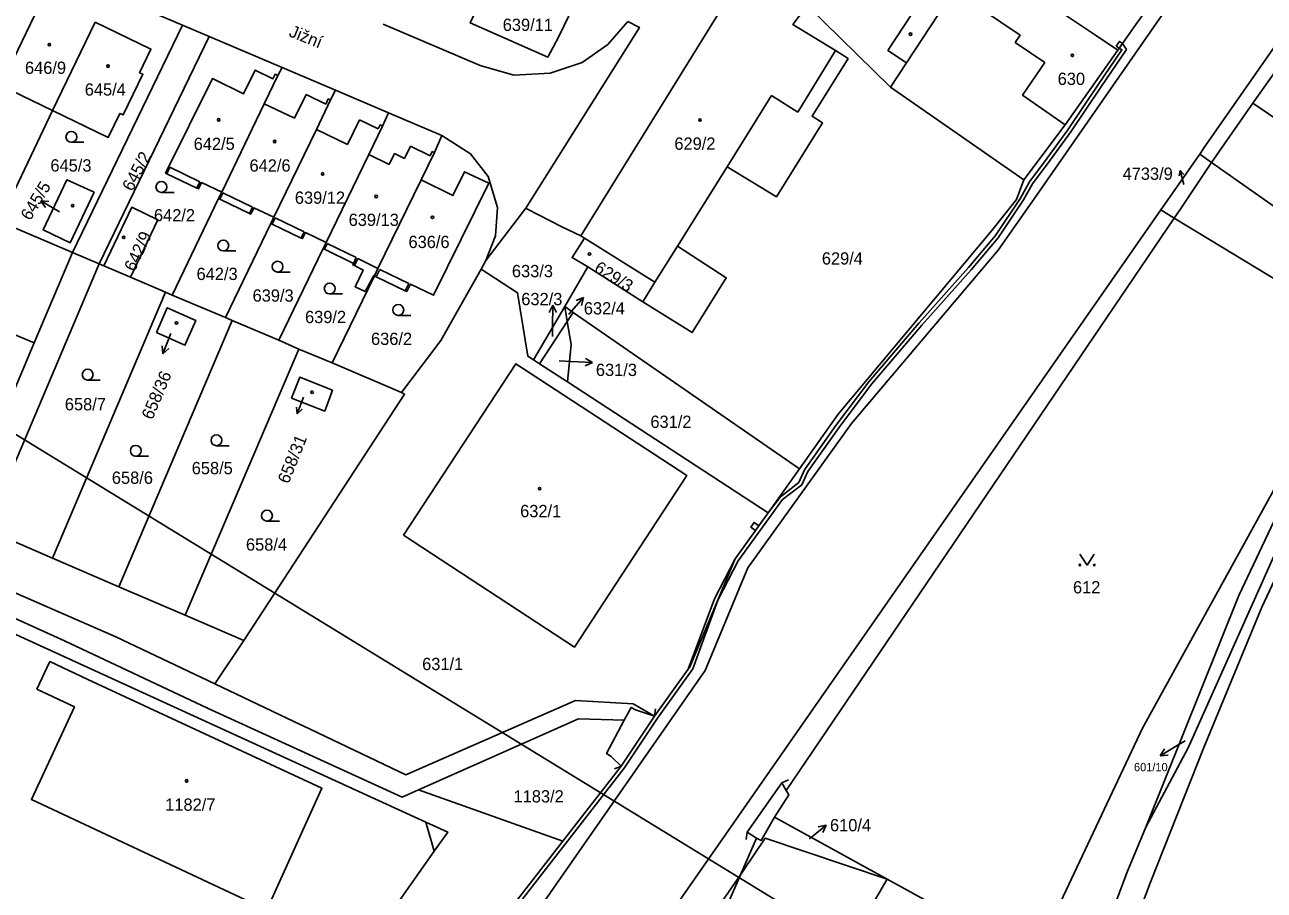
# Model space of a CAD drawing. Extents: x -756746 to -753363, y -1166406 to -1161727.
# Drawn here: x -754635.5 to -754463.8, y -1163004.1 to -1162884.2 of the extents above; entities that cross this region are included whole.
import ezdxf

# ---------------------------------------------------------------- set-up
doc = ezdxf.new("R2010")
doc.units = 0
for name, color, linetype in [('Hranice parcel', 7, 'Continuous'), ('Parcelní čísla', 7, 'Continuous'), ('Pop  PČ popisy', 7, 'Continuous'), ('Poz předměty', 7, 'Continuous'), ('Vnitřní kresba', 7, 'Continuous'), ('Věcná břemena k části', 7, 'Continuous'), ('Značky budov', 7, 'Continuous'), ('Značky kultur', 7, 'Continuous')]:
    doc.layers.add(name, color=color, linetype=linetype)

msp = doc.modelspace()

# ---------------------------------------------------------------- linework, layer by layer
at = {"layer": 'Hranice parcel'}
for p, q in [((-754537.13, -1162878.98), (-754558.48, -1162913.47)), ((-754623.79, -1162879.97), (-754613.65, -1162884.28)), ((-754527.14, -1162881.57), (-754515.61, -1162892.85)), ((-754625.76, -1162883.86), (-754631.65, -1162896.11)), ((-754613.65, -1162884.28), (-754628.87, -1162915.79)), ((-754613.65, -1162884.28), (-754609.97, -1162885.84)), ((-754609.97, -1162885.84), (-754625.19, -1162917.36)), ((-754609.97, -1162885.84), (-754599.84, -1162890.15)), ((-754458.47, -1162885.19), (-754465.41, -1162895.09)), ((-754600.45, -1162891.25), (-754599.84, -1162890.15)), ((-754599.84, -1162890.15), (-754592.46, -1162893.28)), ((-754631.65, -1162896.11), (-754638.82, -1162892.66)), ((-754592.46, -1162893.28), (-754585.1, -1162896.42)), ((-754497.12, -1162905.72), (-754515.61, -1162892.85)), ((-754631.65, -1162896.11), (-754639.01, -1162911.48)), ((-754585.1, -1162896.42), (-754577.72, -1162899.55)), ((-754465.41, -1162895.09), (-754471.14, -1162903.3)), ((-754454.82, -1162902.38), (-754465.41, -1162895.09)), ((-754472.78, -1162902.14), (-754472.16, -1162901.25)), ((-754478.17, -1162909.87), (-754472.78, -1162902.14)), ((-754471.14, -1162903.3), (-754472.78, -1162902.14)), ((-754615.06, -1162921.67), (-754608.65, -1162908.3)), ((-754608.65, -1162908.3), (-754608.22, -1162907.42)), ((-754566.08, -1162909.64), (-754571.62, -1162916.9)), ((-754511.79, -1162958.11), (-754478.17, -1162909.87)), ((-754476.3, -1162911.01), (-754478.17, -1162909.87)), ((-754639.01, -1162911.48), (-754628.87, -1162915.79)), ((-754601.41, -1162911.74), (-754607.68, -1162924.8)), ((-754601.01, -1162910.9), (-754601.41, -1162911.74)), ((-754476.3, -1162911.01), (-754450.42, -1162926.72)), ((-754558.48, -1162913.47), (-754557.96, -1162913.79)), ((-754594.18, -1162915.24), (-754600.31, -1162927.94)), ((-754594.18, -1162915.24), (-754593.77, -1162914.39)), ((-754634.17, -1162928.28), (-754628.87, -1162915.79)), ((-754628.87, -1162915.79), (-754625.19, -1162917.36)), ((-754571.62, -1162916.9), (-754572.29, -1162918.08)), ((-754658.09, -1162918.3), (-754634.17, -1162928.28)), ((-754625.19, -1162917.36), (-754624.55, -1162917.63)), ((-754620.87, -1162919.2), (-754624.55, -1162917.63)), ((-754587.08, -1162919.02), (-754592.94, -1162931.07)), ((-754557.51, -1162917.78), (-754560.72, -1162923.26)), ((-754557.51, -1162917.78), (-754549.92, -1162922.61)), ((-754620.87, -1162919.2), (-754615.98, -1162921.29)), ((-754615.98, -1162921.29), (-754631.63, -1162958.13)), ((-754615.98, -1162921.29), (-754615.06, -1162921.67)), ((-754615.06, -1162921.67), (-754607.68, -1162924.8)), ((-754565.05, -1162930.65), (-754560.72, -1162923.26)), ((-754560.72, -1162923.26), (-754559.55, -1162924.07)), ((-754560.37, -1162925.33), (-754560.72, -1162923.26)), ((-754559.55, -1162924.07), (-754560.37, -1162925.33)), ((-754559.55, -1162924.07), (-754528.21, -1162945.73)), ((-754606.76, -1162925.22), (-754622.45, -1162962.09)), ((-754607.68, -1162924.8), (-754606.76, -1162925.22)), ((-754606.76, -1162925.22), (-754600.31, -1162927.94)), ((-754560.37, -1162925.33), (-754564.2, -1162931.2)), ((-754639.34, -1162940.49), (-754634.17, -1162928.28)), ((-754597.55, -1162929.15), (-754613.26, -1162966.04)), ((-754600.31, -1162927.94), (-754597.55, -1162929.15)), ((-754597.55, -1162929.15), (-754592.94, -1162931.07)), ((-754564.2, -1162931.2), (-754565.05, -1162930.65)), ((-754592.94, -1162931.07), (-754583.3, -1162935.17)), ((-754564.2, -1162931.2), (-754560.31, -1162933.71)), ((-754560.31, -1162933.71), (-754532.56, -1162951.84)), ((-754532.56, -1162951.84), (-754528.21, -1162945.73)), ((-754631.63, -1162958.13), (-754622.45, -1162962.09)), ((-754579.95, -1162994.69), (-754650.48, -1162962.41)), ((-754622.45, -1162962.09), (-754613.26, -1162966.04)), ((-754467.38, -1162963.3), (-754480.26, -1162995.41)), ((-754613.26, -1162966.04), (-754605.17, -1162969.52)), ((-754609.15, -1162975.56), (-754605.17, -1162969.52)), ((-754597.28, -1162981.22), (-754609.15, -1162975.56)), ((-754596.95, -1162981.37), (-754597.28, -1162981.22)), ((-754560.97, -1162997.34), (-754552.91, -1162986.95)), ((-754580.97, -1162990.24), (-754560.97, -1162997.34)), ((-754516.05, -1163002.6), (-754531.65, -1162994)), ((-754480.26, -1162995.41), (-754482.85, -1163001.74)), ((-754588.32, -1163032.58), (-754560.97, -1162997.34)), ((-754598.63, -1163026.81), (-754578.79, -1162998.73)), ((-754535.75, -1163035.9), (-754516.05, -1163002.6)), ((-754495.42, -1163013.93), (-754516.05, -1163002.6))]:
    msp.add_line(p, q, dxfattribs=at)
for points in [[(-754472.16, -1162901.25), (-754436.06, -1162849.44), (-754426.03, -1162835.11), (-754394.71, -1162789.99), (-754360.87, -1162741.52), (-754323.58, -1162688.12), (-754288.84, -1162638.42), (-754262.18, -1162600.28), (-754243.12, -1162573.03)], [(-754344.97, -1162691.8), (-754350.64, -1162699.86), (-754395.29, -1162764.02), (-754444.1, -1162834.12), (-754453.03, -1162846.98), (-754495.39, -1162907.9), (-754500.7, -1162915.44), (-754521, -1162939.46), (-754535.35, -1162959.47), (-754541.27, -1162973.68), (-754591.21, -1163045.4), (-754625.95, -1163093.81), (-754636.48, -1163107.55), (-754660.7, -1163141.75)], [(-754559.04, -1162880.7), (-754560.8, -1162884.32), (-754561.59, -1162885.94), (-754563.06, -1162888.71), (-754573.79, -1162883.96), (-754569.84, -1162875.6)], [(-754515.61, -1162892.85), (-754513.39, -1162889.48), (-754508.96, -1162882.75), (-754506.8, -1162879.46), (-754503.72, -1162874.6)], [(-754503.72, -1162874.6), (-754502.1, -1162875.69), (-754500.52, -1162876.74), (-754487.07, -1162885.76), (-754484.13, -1162887.74)], [(-754631.16, -1162876.84), (-754632.93, -1162880.39), (-754638.82, -1162892.66)], [(-754477.22, -1162877.92), (-754479.73, -1162881.48), (-754480.81, -1162883.02), (-754481.87, -1162884.53), (-754484.13, -1162887.74)], [(-754549.92, -1162922.61), (-754543.07, -1162926.88), (-754538.35, -1162919.27), (-754545.1, -1162914.9), (-754538.22, -1162903.89), (-754531.4, -1162908.06), (-754525.02, -1162897.8), (-754526.47, -1162896.89), (-754521.48, -1162888.9), (-754523.2, -1162887.81), (-754529.14, -1162884.17), (-754527.14, -1162881.57)], [(-754625.76, -1162883.86), (-754618.01, -1162887.6), (-754619.59, -1162890.87), (-754619.13, -1162891.09), (-754621.86, -1162896.72), (-754622.31, -1162896.51), (-754623.92, -1162899.84), (-754631.65, -1162896.11)], [(-754551.99, -1162883.79), (-754554.74, -1162886.95), (-754558.28, -1162889.45), (-754562.75, -1162890.95), (-754567.78, -1162891.2), (-754572.43, -1162889.85), (-754585.86, -1162884.14)], [(-754566.08, -1162909.64), (-754550.36, -1162884.58), (-754551.99, -1162883.79)], [(-754497.12, -1162905.72), (-754491.43, -1162898.1), (-754484.13, -1162887.74)], [(-754608.22, -1162907.42), (-754611.01, -1162906.08), (-754611.44, -1162906.96), (-754611.67, -1162906.85), (-754615.81, -1162904.86), (-754615.99, -1162904.77), (-754609.51, -1162891.69), (-754605.19, -1162893.79), (-754603.58, -1162890.5), (-754601.12, -1162891.7), (-754600.83, -1162891.07), (-754600.45, -1162891.25)], [(-754608.22, -1162907.42), (-754602.35, -1162895.16), (-754600.45, -1162891.25)], [(-754592.46, -1162893.28), (-754593.14, -1162894.64), (-754595.11, -1162898.74), (-754601.01, -1162910.9)], [(-754593.77, -1162914.39), (-754587.86, -1162902.2), (-754585.94, -1162898.26), (-754585.1, -1162896.42)], [(-754577.72, -1162899.55), (-754578.77, -1162901.94), (-754580.61, -1162905.73)], [(-754571.62, -1162916.9), (-754570.32, -1162913.48), (-754570.02, -1162909.55), (-754571.32, -1162905.25), (-754573.75, -1162902.1), (-754577.72, -1162899.55)], [(-754471.14, -1162903.3), (-754475.41, -1162909.68), (-754476.3, -1162911.01)], [(-754445.99, -1162920.53), (-754459.07, -1162911.82), (-754471.14, -1162903.3)], [(-754580.61, -1162905.73), (-754576.19, -1162907.89), (-754574.58, -1162904.59), (-754571.23, -1162906.17), (-754578.88, -1162921.71), (-754582.09, -1162920.16), (-754582.59, -1162921.19), (-754582.79, -1162921.09), (-754586.82, -1162919.15), (-754587.08, -1162919.02)], [(-754625.88, -1162907.44), (-754629.22, -1162914.44), (-754632.95, -1162912.66), (-754629.65, -1162905.72), (-754625.88, -1162907.44)], [(-754580.61, -1162905.73), (-754586.58, -1162917.99), (-754587.08, -1162919.02)], [(-754528.21, -1162945.73), (-754522.83, -1162938.17), (-754501.56, -1162912.71), (-754498.15, -1162908.43), (-754497.12, -1162905.72)], [(-754601.01, -1162910.9), (-754603.76, -1162909.57), (-754604.19, -1162910.45), (-754604.37, -1162910.36), (-754608.49, -1162908.38), (-754608.65, -1162908.3)], [(-754624.55, -1162917.63), (-754620.65, -1162909.51), (-754617.04, -1162911.24), (-754620.87, -1162919.2)], [(-754558.48, -1162913.47), (-754561.12, -1162912.21), (-754565.94, -1162909.71), (-754566.08, -1162909.64)], [(-754593.77, -1162914.39), (-754596.62, -1162913.01), (-754597.03, -1162913.85), (-754597.2, -1162913.77), (-754601.23, -1162911.83), (-754601.41, -1162911.74)], [(-754476.3, -1162911.01), (-754530.04, -1162990.3), (-754529.7, -1162990.9), (-754531.65, -1162994)], [(-754557.96, -1162913.79), (-754559.69, -1162916.49), (-754557.51, -1162917.78)], [(-754557.96, -1162913.79), (-754548.22, -1162919.89), (-754549.92, -1162922.61)], [(-754587.08, -1162919.02), (-754587.17, -1162918.98), (-754588.35, -1162921.19), (-754589.73, -1162920.52), (-754588.62, -1162918.21), (-754589.85, -1162917.59), (-754590.08, -1162917.51), (-754589.97, -1162917.28), (-754594, -1162915.33), (-754594.18, -1162915.24)], [(-754625.19, -1162917.36), (-754640.23, -1162952.8), (-754639.44, -1162954.77), (-754631.63, -1162958.13)], [(-754572.29, -1162918.08), (-754577.89, -1162927.95), (-754583.3, -1162935.17)], [(-754565.05, -1162930.65), (-754565.81, -1162930.16), (-754567.25, -1162921.36), (-754572.29, -1162918.08)], [(-754617.27, -1162926.86), (-754615.76, -1162923.44), (-754611.82, -1162925.18), (-754613.32, -1162928.62), (-754617.27, -1162926.86)], [(-754560.37, -1162925.33), (-754559.83, -1162928.54), (-754560.31, -1162933.71)], [(-754450.42, -1162926.72), (-754480.7, -1162981.68), (-754494.34, -1163010.61), (-754495.42, -1163013.93)], [(-754450.42, -1162926.72), (-754449.4, -1162928.04), (-754449.67, -1162930.77), (-754452.35, -1162938.47), (-754462.28, -1162957.35), (-754474.36, -1162984.43), (-754480.26, -1162995.41)], [(-754450.42, -1162926.72), (-754455.73, -1162940.38), (-754462.12, -1162952.18), (-754467.38, -1162963.3)], [(-754583.04, -1162954.93), (-754567.48, -1162931.2), (-754543.8, -1162946.68), (-754559.37, -1162970.44), (-754583.04, -1162954.93)], [(-754592.87, -1162934.87), (-754593.94, -1162937.75), (-754598.54, -1162935.95), (-754597.41, -1162933.06), (-754592.87, -1162934.87)], [(-754583.3, -1162935.17), (-754582.9, -1162935.41), (-754605.17, -1162969.52)], [(-754452.71, -1162942.23), (-754458.96, -1162953.77), (-754464.17, -1162964.93), (-754472.21, -1162984.38), (-754479.59, -1163003.02), (-754484.53, -1163016.09), (-754505.88, -1163076.75), (-754510.83, -1163091.65), (-754519.33, -1163125.61), (-754532.34, -1163162.06), (-754533.1, -1163167.92)], [(-754532.56, -1162951.84), (-754537.09, -1162958.2), (-754543.4, -1162973.17), (-754548.28, -1162980.01)], [(-754647.15, -1163155.35), (-754612.3, -1163104.6), (-754606.66, -1163096.39), (-754601.61, -1163093.94), (-754593.16, -1163081.63), (-754562.42, -1163035.75), (-754551.88, -1163015.73), (-754511.79, -1162958.11)], [(-754650.48, -1162962.41), (-754650.39, -1162960.37), (-754630, -1162969.6), (-754610.17, -1162978.9), (-754583.21, -1162991.24), (-754580.97, -1162990.24)], [(-754637.88, -1162962.49), (-754622.88, -1162969.05), (-754609.15, -1162975.56)], [(-754633.81, -1162976.28), (-754628.61, -1162978.72), (-754634.58, -1162991.57), (-754601.97, -1163006.85), (-754594.35, -1162990.02), (-754626.77, -1162974.92), (-754632.01, -1162972.46), (-754633.81, -1162976.28)], [(-754548.28, -1162980.01), (-754551.24, -1162978.3), (-754559.23, -1162977.87), (-754582.7, -1162988.16), (-754596.95, -1162981.37)], [(-754552.47, -1162980.6), (-754551.51, -1162978.8), (-754550.9, -1162979.13), (-754548.28, -1162980.01)], [(-754580.97, -1162990.24), (-754558.83, -1162980.4), (-754552.47, -1162980.6)], [(-754552.91, -1162986.95), (-754554.27, -1162985.59), (-754554.92, -1162985.2), (-754552.47, -1162980.6)], [(-754531.65, -1162994), (-754533.5, -1162997.24), (-754534.14, -1162996.94), (-754536.36, -1163002)], [(-754578.79, -1162998.73), (-754576.92, -1162996.08), (-754579.95, -1162994.69)], [(-754516.05, -1163002.6), (-754532.96, -1162996.94), (-754535.89, -1163001.32), (-754536.36, -1163002)], [(-754536.36, -1163002), (-754553.87, -1163027.26), (-754550, -1163028.99)], [(-754536.36, -1163002), (-754544.65, -1163020.95), (-754550, -1163028.99)], [(-754482.85, -1163001.74), (-754487.78, -1163014.8), (-754509.25, -1163075.58), (-754514.26, -1163090.95), (-754517.05, -1163100.59), (-754524.02, -1163124.17), (-754528.49, -1163138.28), (-754529.28, -1163140.59)]]:
    msp.add_lwpolyline(points, dxfattribs=at)
at = {"layer": 'Pop  PČ popisy'}
for p, q in [((-754475.49, -1162904.42), (-754475.64, -1162905.15)), ((-754474.97, -1162906.36), (-754475.49, -1162904.42)), ((-754475.49, -1162904.42), (-754474.99, -1162904.98)), ((-754630.66, -1162910.13), (-754633.26, -1162908.63)), ((-754633.26, -1162908.63), (-754632.14, -1162908.7)), ((-754633.26, -1162908.63), (-754632.64, -1162909.56)), ((-754560.08, -1162924.29), (-754558.11, -1162922.03)), ((-754558.11, -1162922.03), (-754559.15, -1162922.45)), ((-754558.11, -1162922.03), (-754558.39, -1162923.11)), ((-754562.35, -1162923.08), (-754562.87, -1162924.07)), ((-754562.4, -1162926.08), (-754562.35, -1162923.08)), ((-754562.35, -1162923.08), (-754561.86, -1162924.09)), ((-754560.13, -1162924.36), (-754560.08, -1162924.29)), ((-754615.28, -1162927.02), (-754616.35, -1162929.82)), ((-754562.42, -1162927.44), (-754562.4, -1162926.08)), ((-754616.35, -1162929.82), (-754616.46, -1162928.71)), ((-754616.35, -1162929.82), (-754615.53, -1162929.07)), ((-754561.47, -1162930.8), (-754559.86, -1162930.87)), ((-754559.86, -1162930.87), (-754556.86, -1162931.03)), ((-754556.86, -1162931.03), (-754557.89, -1162931.48)), ((-754556.86, -1162931.03), (-754557.84, -1162930.48)), ((-754596.9, -1162935.8), (-754597.75, -1162938.14)), ((-754597.75, -1162938.14), (-754597.86, -1162937.22)), ((-754597.75, -1162938.14), (-754597.08, -1162937.5)), ((-754475.67, -1162983.96), (-754478.24, -1162985.51)), ((-754474.81, -1162983.44), (-754475.67, -1162983.96)), ((-754478.24, -1162985.51), (-754477.64, -1162984.56)), ((-754478.24, -1162985.51), (-754477.13, -1162985.42)), ((-754526.84, -1162997.02), (-754524.51, -1162995.13)), ((-754524.51, -1162995.13), (-754525.6, -1162995.37)), ((-754524.51, -1162995.13), (-754524.97, -1162996.15))]:
    msp.add_line(p, q, dxfattribs=at)
at = {"layer": 'Poz předměty'}
msp.add_line((-754679.51, -1162914.82), (-754526.12, -1163008.78), dxfattribs=at)
at = {"layer": 'Vnitřní kresba'}
for p, q in [((-754506.8, -1162879.46), (-754497.66, -1162885.68)), ((-754511.54, -1162881.05), (-754515.97, -1162887.78)), ((-754497.66, -1162885.68), (-754498.33, -1162886.67)), ((-754523.2, -1162887.81), (-754528.42, -1162896.33)), ((-754515.97, -1162887.78), (-754513.39, -1162889.48)), ((-754498.33, -1162886.67), (-754494.25, -1162889.45)), ((-754494.25, -1162889.45), (-754497.32, -1162893.96)), ((-754596.54, -1162893.89), (-754598.15, -1162897.18)), ((-754593.82, -1162895.22), (-754596.54, -1162893.89)), ((-754593.47, -1162894.5), (-754593.82, -1162895.22)), ((-754593.47, -1162894.5), (-754593.14, -1162894.64)), ((-754532.06, -1162894.04), (-754538.22, -1162903.89)), ((-754528.42, -1162896.33), (-754532.06, -1162894.04)), ((-754497.32, -1162893.96), (-754491.43, -1162898.1)), ((-754598.15, -1162897.18), (-754602.35, -1162895.16)), ((-754589.14, -1162897.39), (-754590.82, -1162900.83)), ((-754586.56, -1162898.64), (-754589.14, -1162897.39)), ((-754586.29, -1162898.09), (-754586.56, -1162898.64)), ((-754585.94, -1162898.26), (-754586.29, -1162898.09)), ((-754590.82, -1162900.83), (-754595.11, -1162898.74)), ((-754582.09, -1162901.04), (-754582.92, -1162902.75)), ((-754579.35, -1162902.38), (-754582.09, -1162901.04)), ((-754579.07, -1162901.8), (-754579.35, -1162902.38)), ((-754578.77, -1162901.94), (-754579.07, -1162901.8)), ((-754585.02, -1162903.58), (-754587.86, -1162902.2)), ((-754584.29, -1162902.08), (-754585.02, -1162903.58)), ((-754582.92, -1162902.75), (-754584.29, -1162902.08)), ((-754615.81, -1162904.86), (-754615.39, -1162903.97)), ((-754615.39, -1162903.97), (-754611.24, -1162905.97)), ((-754611.24, -1162905.97), (-754611.67, -1162906.85)), ((-754608.49, -1162908.38), (-754608.06, -1162907.5)), ((-754608.06, -1162907.5), (-754603.95, -1162909.48)), ((-754603.95, -1162909.48), (-754604.37, -1162910.36)), ((-754601.23, -1162911.83), (-754600.83, -1162910.99)), ((-754600.83, -1162910.99), (-754596.8, -1162912.93)), ((-754596.8, -1162912.93), (-754597.2, -1162913.77)), ((-754594, -1162915.33), (-754593.62, -1162914.54)), ((-754593.62, -1162914.54), (-754589.59, -1162916.49)), ((-754548.22, -1162919.89), (-754545.1, -1162914.9)), ((-754589.59, -1162916.49), (-754589.97, -1162917.28)), ((-754589.85, -1162917.59), (-754589.37, -1162916.59)), ((-754589.37, -1162916.59), (-754586.58, -1162917.99)), ((-754586.82, -1162919.15), (-754586.32, -1162918.12)), ((-754586.32, -1162918.12), (-754582.29, -1162920.07)), ((-754582.29, -1162920.07), (-754582.79, -1162921.09)), ((-754548.16, -1162979.02), (-754548.28, -1162980.01)), ((-754548.28, -1162980.01), (-754552.91, -1162986.95)), ((-754553.84, -1162987.32), (-754552.91, -1162986.95)), ((-754535.43, -1162996.11), (-754530.63, -1162989.26)), ((-754529.72, -1162988.85), (-754530.63, -1162989.26)), ((-754530.63, -1162989.26), (-754530.04, -1162990.3)), ((-754579.95, -1162994.69), (-754578.79, -1162998.73)), ((-754535.57, -1162997.1), (-754535.43, -1162996.11)), ((-754534.14, -1162996.94), (-754535.43, -1162996.11))]:
    msp.add_line(p, q, dxfattribs=at)
at = {"layer": 'Věcná břemena k části'}
for points in [[(-754482.91, -1162887.63), (-754483.48, -1162886.82), (-754483.94, -1162887.48), (-754483.55, -1162887.69), (-754486.91, -1162892.58), (-754491.06, -1162898.76), (-754493.89, -1162902.7), (-754496.36, -1162905.98), (-754497.58, -1162908.23), (-754501.08, -1162913.43), (-754504.8, -1162917.87), (-754511.62, -1162925.53), (-754518.61, -1162933.7), (-754523.15, -1162939.75), (-754527.51, -1162945.87), (-754528.29, -1162947.63), (-754530.85, -1162949.62), (-754532.56, -1162951.84), (-754533.84, -1162953.64), (-754534.31, -1162954.29), (-754537.09, -1162958.2), (-754539.52, -1162963.97), (-754536.68, -1162958.49), (-754530.55, -1162950.02), (-754527.89, -1162947.95), (-754527.07, -1162946.11), (-754522.75, -1162940.05), (-754518.21, -1162934.02), (-754511.24, -1162925.85), (-754504.42, -1162918.19), (-754500.68, -1162913.73), (-754497.16, -1162908.49), (-754495.94, -1162906.26), (-754493.49, -1162903), (-754490.64, -1162899.04), (-754486.49, -1162892.86)], [(-754484.36, -1162887.2), (-754483.94, -1162887.48), (-754483.48, -1162886.82), (-754483.91, -1162886.54)], [(-754534.31, -1162954.29), (-754533.84, -1162953.64), (-754534.49, -1162953.18), (-754534.96, -1162953.83)], [(-754537.09, -1162958.2), (-754539.98, -1162963.78), (-754543.64, -1162973.5), (-754543.4, -1162973.17), (-754539.52, -1162963.97)]]:
    msp.add_lwpolyline(points, close=True, dxfattribs=at)
msp.add_lwpolyline([(-754572.1, -1163012.5), (-754559.67, -1162996.49), (-754552.5, -1162987.24), (-754547.87, -1162980.29), (-754542.99, -1162973.46), (-754539.52, -1162963.97), (-754543.4, -1162973.17), (-754543.64, -1162973.5), (-754548.28, -1162980.01), (-754552.91, -1162986.95), (-754560.97, -1162997.34), (-754588.32, -1163032.58)], dxfattribs=at)
at = {"layer": 'Značky budov'}
for centre in [(-754512.82, -1162885.53), (-754632.08, -1162886.99), (-754623.97, -1162889.96), (-754490.41, -1162888.45), (-754608.64, -1162897.4), (-754541.99, -1162897.41), (-754600.88, -1162900.39), (-754594.24, -1162904.89), (-754586.82, -1162908.02), (-754628.85, -1162909.29), (-754579.03, -1162910.91), (-754621.79, -1162913.68), (-754557.28, -1162915.98), (-754614.47, -1162925.55), (-754595.7, -1162935.14), (-754564.19, -1162948.5), (-754613.07, -1162988.98)]:
    msp.add_circle(centre, 0.175, dxfattribs=at)
at = {"layer": 'Značky kultur'}
for p, q in [((-754629.04, -1162900.51), (-754627.29, -1162900.51)), ((-754616.57, -1162907.45), (-754614.82, -1162907.45)), ((-754608, -1162915.56), (-754606.25, -1162915.56)), ((-754600.48, -1162918.49), (-754598.73, -1162918.49)), ((-754593.26, -1162921.52), (-754591.51, -1162921.52)), ((-754583.76, -1162924.49), (-754582.01, -1162924.49)), ((-754626.78, -1162933.45), (-754625.03, -1162933.45)), ((-754608.94, -1162942.55), (-754607.19, -1162942.55)), ((-754620.12, -1162944), (-754618.37, -1162944)), ((-754601.95, -1162952.99), (-754600.2, -1162952.99))]:
    msp.add_line(p, q, dxfattribs=at)
msp.add_lwpolyline([(-754489.38, -1162957.58), (-754488.38, -1162959.08), (-754487.38, -1162957.58)], dxfattribs=at)
for centre, radius in [((-754629.04, -1162899.76), 0.75), ((-754616.57, -1162906.7), 0.75), ((-754608, -1162914.81), 0.75), ((-754600.48, -1162917.74), 0.75), ((-754593.26, -1162920.77), 0.75), ((-754583.76, -1162923.74), 0.75), ((-754626.78, -1162932.7), 0.75), ((-754608.94, -1162941.8), 0.75), ((-754620.12, -1162943.25), 0.75), ((-754601.95, -1162952.24), 0.75), ((-754489.38, -1162959.08), 0.1), ((-754487.38, -1162959.08), 0.1)]:
    msp.add_circle(centre, radius, dxfattribs=at)

# ---------------------------------------------------------------- texts
at = {"layer": 'Parcelní čísla'}
for s, height, p in [('639/11', 1.7, (-754569.3, -1162885.08)), ('646/9', 1.7, (-754635.46, -1162891.03)), ('630', 1.7, (-754492.45, -1162892.56)), ('645/4', 1.7, (-754627.18, -1162894.04)), ('642/5', 1.7, (-754612.1, -1162901.57)), ('629/2', 1.7, (-754545.53, -1162901.54)), ('645/3', 1.7, (-754631.94, -1162904.56)), ('642/6', 1.7, (-754604.37, -1162904.57)), ('4733/9', 1.7, (-754483.46, -1162905.71)), ('639/12', 1.7, (-754598.09, -1162909.03)), ('642/2', 1.7, (-754617.6, -1162911.46)), ('639/13', 1.7, (-754590.64, -1162912.1)), ('636/6', 1.7, (-754582.35, -1162915.16)), ('629/4', 1.7, (-754525.11, -1162917.45)), ('642/3', 1.7, (-754611.7, -1162919.59)), ('633/3', 1.7, (-754568.03, -1162919.2)), ('639/3', 1.7, (-754603.94, -1162922.59)), ('632/3', 1.7, (-754566.73, -1162923.08)), ('639/2', 1.7, (-754596.68, -1162925.56)), ('632/4', 1.7, (-754558.07, -1162924.36)), ('636/2', 1.7, (-754587.54, -1162928.59)), ('631/3', 1.7, (-754556.4, -1162932.89)), ('658/7', 1.7, (-754629.94, -1162937.65)), ('631/2', 1.7, (-754548.85, -1162940.08)), ('658/5', 1.7, (-754612.37, -1162946.5)), ('658/6', 1.7, (-754623.43, -1162947.83)), ('632/1', 1.7, (-754566.89, -1162952.45)), ('658/4', 1.7, (-754604.86, -1162957.09)), ('612', 1.7, (-754490.33, -1162963.01)), ('631/1', 1.7, (-754580.46, -1162973.64)), ('601/10', 1.139, (-754481.88, -1162987.65)), ('1183/2', 1.7, (-754567.8, -1162991.98)), ('1182/7', 1.7, (-754616.04, -1162993.13)), ('610/4', 1.7, (-754523.98, -1162995.98))]:
    msp.add_text(s, height=height, dxfattribs=at).set_placement(p)
for s, rotation, p in [('645/2', 62, (-754620.6, -1162907.42)), ('645/5', 59, (-754634.73, -1162911.47)), ('642/9', 65, (-754620.27, -1162918.53)), ('629/3', 328, (-754556.76, -1162918.32)), ('658/36', 67, (-754617.83, -1162939.06)), ('658/31', 68, (-754598.97, -1162947.93))]:
    msp.add_text(s, height=1.7, rotation=rotation, dxfattribs=at).set_placement(p)
at = {"layer": 'Pop  PČ popisy'}
msp.add_text('Jižní', height=1.7, rotation=338, dxfattribs=at).set_placement((-754599.03, -1162885.78))

doc.saveas('drawing.dxf')
